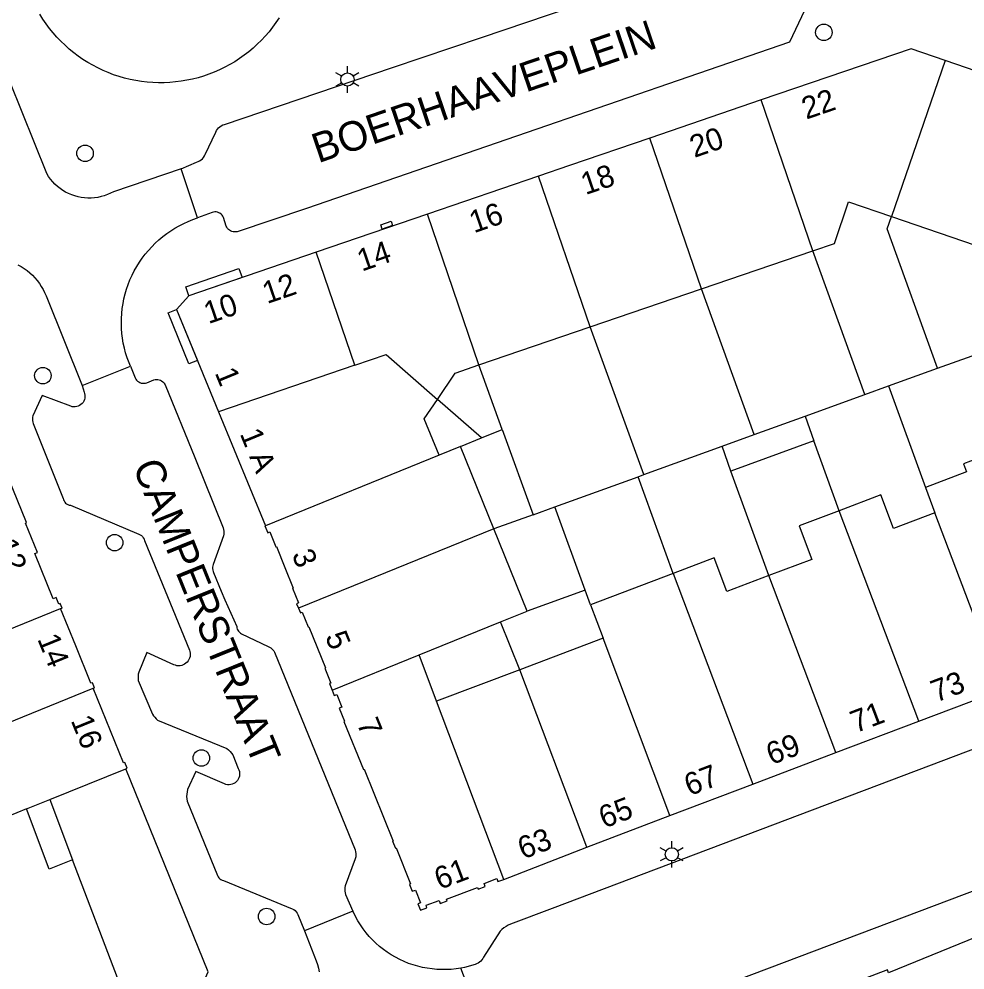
# Model space of a CAD drawing. Extents: x 122462 to 123306, y 485548 to 486417.
# Drawn here: x 122667.6 to 122731.7, y 485766.2 to 485830.6 of the extents above; entities that cross this region are included whole.
import ezdxf

# ---------------------------------------------------------------- set-up
doc = ezdxf.new("R2010")
doc.units = 0
for name, color, linetype in [('B-WE-IE-MEUBILAIR_WEGMEUBILAIR_VERKEERSBORD-S', 7, 'Continuous'), ('Level 1', 7, 'Continuous'), ('Level 10', 7, 'Continuous'), ('Level 17', 7, 'Continuous'), ('Level 19', 7, 'Continuous'), ('Level 2', 7, 'Continuous'), ('Level 4', 7, 'Continuous'), ('Level 40', 7, 'Continuous'), ('Level 50', 7, 'Continuous'), ('Level 53', 7, 'Continuous'), ('N-WE-GR-BOOM_DOORWORTELBARE RUIMTE-G', 7, 'Continuous')]:
    doc.layers.add(name, color=color, linetype=linetype)

msp = doc.modelspace()

# ---------------------------------------------------------------- linework, layer by layer
at = {"layer": 'Level 1'}
for p, q in [((122737.224, 485825.433), (122730.311, 485827.81)), ((122717.859, 485825.134), (122710.318, 485822.555)), ((122702.777, 485819.977), (122695.236, 485817.398)), ((122695.236, 485817.398), (122687.698, 485814.82)), ((122726.685, 485817.241), (122733.6, 485814.869)), ((122713.811, 485812.342), (122721.352, 485814.92)), ((122706.27, 485809.763), (122713.811, 485812.342)), ((122698.729, 485807.184), (122706.27, 485809.763)), ((122681.091, 485804.005), (122684.259, 485796.289)), ((122697.474, 485801.657), (122696.028, 485801.07)), ((122699.741, 485796.076), (122697.474, 485801.657)), ((122728.981, 485798.88), (122729.629, 485797.165)), ((122702.001, 485790.51), (122699.741, 485796.076)), ((122711.886, 485793.056), (122706.28, 485790.937)), ((122700.183, 485789.772), (122702.001, 485790.51)), ((122706.28, 485790.937), (122707.138, 485788.666)), ((122694.673, 485787.534), (122700.183, 485789.772)), ((122707.138, 485788.666), (122701.497, 485786.535)), ((122695.856, 485784.403), (122694.673, 485787.534)), ((122701.497, 485786.535), (122695.856, 485784.403)), ((122728.531, 485783.051), (122734.156, 485785.186)), ((122722.906, 485780.916), (122728.531, 485783.051)), ((122717.279, 485778.779), (122722.906, 485780.916)), ((122711.67, 485776.67), (122717.279, 485778.779)), ((122668.063, 485777.101), (122669.648, 485777.743)), ((122669.648, 485777.743), (122671.201, 485773.662)), ((122706.041, 485774.511), (122711.67, 485776.67)), ((122700.419, 485772.33), (122706.041, 485774.511))]:
    msp.add_line(p, q, dxfattribs=at)
for points in [[(122685.194, 485830.694), (122684.978, 485830.372), (122684.75, 485830.058), (122684.509, 485829.755), (122684.255, 485829.461), (122683.99, 485829.178), (122683.714, 485828.906), (122683.427, 485828.646), (122683.13, 485828.397), (122682.822, 485828.161), (122682.506, 485827.937), (122682.18, 485827.726), (122681.846, 485827.529), (122681.505, 485827.346), (122681.156, 485827.176), (122680.801, 485827.021), (122680.439, 485826.88), (122680.073, 485826.755), (122679.701, 485826.644), (122679.325, 485826.548), (122678.946, 485826.468), (122678.564, 485826.403), (122678.179, 485826.354), (122677.793, 485826.321), (122677.406, 485826.303), (122677.018, 485826.301), (122676.63, 485826.315), (122676.244, 485826.344), (122675.859, 485826.389), (122675.476, 485826.45), (122675.096, 485826.526), (122674.719, 485826.618), (122674.346, 485826.725), (122673.978, 485826.847), (122673.616, 485826.984), (122673.259, 485827.135), (122672.908, 485827.301), (122672.565, 485827.481), (122672.229, 485827.675), (122671.901, 485827.882), (122671.582, 485828.102), (122671.273, 485828.336), (122670.973, 485828.581), (122670.683, 485828.839), (122670.404, 485829.108), (122670.136, 485829.388), (122669.879, 485829.679), (122669.635, 485829.98), (122669.403, 485830.291), (122669.184, 485830.611), (122668.979, 485830.94)], [(122730.311, 485827.81), (122728.009, 485828.6), (122717.859, 485825.134)], [(122710.318, 485822.555), (122704.878, 485820.695), (122702.777, 485819.977)], [(122721.352, 485814.92), (122722.812, 485815.419), (122723.779, 485818.238), (122726.685, 485817.241)], [(122687.698, 485814.82), (122679.08, 485811.87), (122678.239, 485810.939), (122681.091, 485804.005)], [(122695.918, 485804.849), (122697.125, 485806.635), (122698.729, 485807.184)], [(122670.386, 485790.675), (122670.482, 485790.714), (122670.357, 485791.021), (122670.259, 485790.979), (122670.082, 485791.425), (122669.872, 485791.34), (122668.629, 485794.403), (122668.814, 485794.478), (122668.003, 485796.473), (122668.078, 485796.503), (122666.562, 485800.232), (122666.301, 485800.126), (122665.377, 485802.4), (122665.638, 485802.506), (122665.475, 485802.907), (122665.214, 485802.801), (122664.282, 485805.094), (122664.488, 485805.178), (122664.36, 485805.489), (122664.396, 485805.57), (122662.726, 485806.3), (122662.689, 485806.219), (122649.67, 485801.759)], [(122696.028, 485801.07), (122695.028, 485803.533), (122695.918, 485804.849)], [(122734.399, 485801.564), (122731.56, 485800.491), (122731.771, 485799.934), (122728.981, 485798.88)], [(122729.629, 485797.165), (122726.826, 485796.106), (122725.967, 485798.377), (122723.142, 485797.31)], [(122723.142, 485797.31), (122720.425, 485796.282), (122721.283, 485794.011), (122718.373, 485792.911)], [(122684.259, 485796.289), (122684.233, 485796.28), (122684.422, 485795.812), (122684.552, 485795.865), (122684.96, 485794.855), (122685.007, 485794.874), (122685.575, 485793.471), (122686.142, 485792.067), (122686.096, 485792.049), (122686.497, 485791.058), (122686.377, 485791.009), (122686.502, 485790.699)], [(122718.373, 485792.911), (122715.536, 485791.839), (122714.678, 485794.111), (122711.886, 485793.056)], [(122672.602, 485785.279), (122672.676, 485785.31), (122672.537, 485785.652), (122672.441, 485785.613), (122671.414, 485788.144), (122670.386, 485790.675)], [(122686.502, 485790.699), (122686.631, 485790.379), (122686.761, 485790.432), (122687.166, 485789.431), (122687.212, 485789.45), (122688.344, 485786.653), (122688.298, 485786.634), (122688.702, 485785.634), (122688.6, 485785.593), (122688.779, 485785.14)], [(122674.799, 485779.829), (122674.886, 485779.865), (122674.731, 485780.247), (122674.657, 485780.217), (122672.602, 485785.279)], [(122688.779, 485785.14), (122688.922, 485784.796), (122689.099, 485784.867), (122689.447, 485784.006), (122689.257, 485783.929), (122689.613, 485783.049), (122689.57, 485783.029), (122690.9, 485779.779), (122690.947, 485779.801), (122692.922, 485774.928), (122692.88, 485774.91), (122693.07, 485774.446), (122693.111, 485774.463), (122694.096, 485772.027), (122694.017, 485771.994), (122694.208, 485771.522), (122694.421, 485771.608), (122694.77, 485770.747), (122694.596, 485770.676), (122694.769, 485770.239), (122695.211, 485770.408), (122695.148, 485770.575), (122696.03, 485770.908), (122696.107, 485770.702), (122696.586, 485770.882), (122696.543, 485770.995), (122698.634, 485771.785), (122698.676, 485771.672), (122699.154, 485771.853), (122699.077, 485772.059), (122699.939, 485772.385), (122700.017, 485772.179), (122700.419, 485772.33)], [(122675.309, 485762.86), (122679.729, 485764.569), (122680.38, 485766.059), (122674.799, 485779.829)], [(122671.201, 485773.662), (122669.616, 485773.02), (122668.063, 485777.101)], [(122734.189, 485769.15), (122726.489, 485765.989), (122726.41, 485766.199), (122719.62, 485763.6), (122719.698, 485763.398), (122709.318, 485759.397), (122709.239, 485759.6), (122700.539, 485756.279), (122700.558, 485756.233)]]:
    msp.add_lwpolyline(points, dxfattribs=at)
at = {"layer": 'Level 10'}
for points in [[(122679.08, 485811.87), (122678.873, 485812.482), (122682.469, 485813.713), (122682.678, 485813.102), (122679.08, 485811.87)], [(122679.082, 485807.252), (122677.664, 485810.704), (122678.239, 485810.939), (122679.659, 485807.489), (122679.082, 485807.252)]]:
    msp.add_lwpolyline(points, dxfattribs=at)
at = {"layer": 'Level 17'}
for p, q in [((122679.669, 485817.143), (122678.559, 485820.47)), ((122671.846, 485805.787), (122675.127, 485807.1)), ((122690.192, 485770.17), (122686.904, 485768.848)), ((122698.83, 485762.905), (122697.504, 485766.318))]:
    msp.add_line(p, q, dxfattribs=at)
for points in [[(122678.559, 485820.47), (122679.596, 485820.914), (122679.704, 485820.957), (122679.807, 485821.012), (122679.902, 485821.079), (122679.989, 485821.156), (122680.066, 485821.243), (122680.133, 485821.338), (122680.188, 485821.441), (122680.895, 485822.957), (122680.95, 485823.059), (122681.016, 485823.153), (122681.093, 485823.239), (122681.18, 485823.316), (122681.274, 485823.383), (122681.376, 485823.438), (122681.483, 485823.481), (122692.876, 485827.331), (122698.915, 485829.372), (122711.046, 485833.507)], [(122720.8, 485831.189), (122719.78, 485829.059), (122701.284, 485822.682), (122687.056, 485817.777), (122682.351, 485816.207), (122682.261, 485816.192), (122682.17, 485816.189), (122682.079, 485816.2), (122681.991, 485816.224), (122681.907, 485816.26), (122681.829, 485816.308), (122681.759, 485816.367), (122681.698, 485816.435), (122681.647, 485816.511), (122681.608, 485816.593), (122681.42, 485817.182), (122681.377, 485817.262), (122681.323, 485817.336), (122681.258, 485817.4), (122681.185, 485817.454), (122681.104, 485817.497), (122681.019, 485817.528), (122680.929, 485817.545), (122680.838, 485817.55), (122680.747, 485817.54), (122680.659, 485817.518), (122679.669, 485817.143)], [(122678.559, 485820.47), (122673.964, 485818.919), (122673.764, 485818.814), (122673.558, 485818.723), (122673.346, 485818.646), (122673.13, 485818.584), (122672.909, 485818.537), (122672.686, 485818.504), (122672.461, 485818.487), (122672.236, 485818.486), (122672.011, 485818.499), (122671.787, 485818.528), (122671.566, 485818.572), (122671.348, 485818.631), (122671.135, 485818.705), (122670.928, 485818.793), (122670.727, 485818.895), (122670.533, 485819.01), (122670.347, 485819.139), (122670.171, 485819.279), (122670.005, 485819.431), (122669.849, 485819.595), (122669.705, 485819.768), (122669.573, 485819.951), (122669.454, 485820.142), (122666.941, 485826.393)], [(122675.127, 485807.1), (122674.893, 485807.675), (122674.792, 485807.997), (122674.706, 485808.323), (122674.635, 485808.652), (122674.579, 485808.985), (122674.538, 485809.32), (122674.513, 485809.656), (122674.502, 485809.993), (122674.507, 485810.33), (122674.527, 485810.667), (122674.562, 485811.002), (122674.613, 485811.335), (122674.678, 485811.666), (122674.758, 485811.994), (122674.853, 485812.317), (122674.963, 485812.636), (122675.087, 485812.95), (122675.225, 485813.257), (122675.377, 485813.558), (122675.542, 485813.852), (122675.721, 485814.138), (122675.912, 485814.416), (122676.116, 485814.685), (122676.331, 485814.944), (122676.558, 485815.193), (122676.797, 485815.432), (122677.045, 485815.659), (122677.304, 485815.876), (122677.573, 485816.08), (122677.85, 485816.272), (122678.136, 485816.451), (122678.429, 485816.617), (122678.73, 485816.769), (122679.037, 485816.908), (122679.35, 485817.033), (122679.669, 485817.143)], [(122667.491, 485813.959), (122667.705, 485813.845), (122667.91, 485813.717), (122668.108, 485813.577), (122668.296, 485813.425), (122668.474, 485813.261), (122668.642, 485813.087), (122668.799, 485812.903), (122668.944, 485812.709), (122669.077, 485812.507), (122669.197, 485812.297), (122669.304, 485812.079), (122669.397, 485811.856), (122671.846, 485805.787)], [(122675.127, 485807.1), (122675.437, 485806.3), (122675.482, 485806.219), (122675.538, 485806.145), (122675.605, 485806.081), (122675.681, 485806.027), (122675.763, 485805.984), (122675.851, 485805.955), (122675.943, 485805.939), (122676.035, 485805.937), (122676.128, 485805.948), (122676.217, 485805.973), (122676.706, 485806.169), (122676.795, 485806.191), (122676.885, 485806.2), (122676.976, 485806.195), (122677.066, 485806.177), (122677.152, 485806.145), (122677.232, 485806.102), (122677.305, 485806.047), (122677.369, 485805.982), (122677.423, 485805.909), (122677.465, 485805.828), (122679.487, 485800.909), (122681.399, 485796.147), (122681.426, 485796.039), (122681.443, 485795.929), (122681.449, 485795.818), (122681.445, 485795.707), (122681.431, 485795.597), (122680.72, 485793.657), (122680.695, 485793.567), (122680.681, 485793.475), (122680.68, 485793.381), (122680.69, 485793.289), (122680.712, 485793.198), (122680.746, 485793.111), (122681.264, 485791.854), (122681.508, 485791.26), (122682.317, 485789.462), (122682.33, 485789.375), (122682.356, 485789.291), (122682.393, 485789.212), (122682.441, 485789.138), (122682.5, 485789.073), (122682.567, 485789.016), (122682.642, 485788.97), (122684.439, 485788.104), (122684.533, 485788.069), (122684.621, 485788.021), (122684.701, 485787.96), (122684.77, 485787.887), (122684.828, 485787.805), (122684.872, 485787.715), (122690.34, 485774.324), (122690.373, 485774.208), (122690.391, 485774.089), (122690.394, 485773.968), (122690.381, 485773.848), (122690.354, 485773.731), (122689.666, 485771.891), (122689.649, 485771.775), (122689.643, 485771.657), (122689.648, 485771.54), (122689.665, 485771.423), (122689.693, 485771.309), (122690.192, 485770.17)], [(122671.846, 485805.787), (122671.983, 485805.34), (122672.015, 485805.241), (122672.033, 485805.139), (122672.036, 485805.035), (122672.024, 485804.932), (122671.997, 485804.831), (122671.956, 485804.736), (122671.903, 485804.647), (122671.837, 485804.566), (122671.76, 485804.496), (122671.674, 485804.438), (122671.581, 485804.392), (122671.482, 485804.36), (122671.379, 485804.343), (122671.276, 485804.34), (122671.172, 485804.352), (122671.072, 485804.379), (122669.136, 485805.107), (122668.512, 485803.742), (122668.487, 485803.637), (122668.476, 485803.529), (122668.478, 485803.421), (122668.494, 485803.314), (122668.524, 485803.21), (122668.566, 485803.111), (122670.568, 485798.142), (122670.586, 485798.053), (122670.619, 485797.969), (122670.666, 485797.891), (122670.725, 485797.822), (122670.795, 485797.765), (122670.874, 485797.721), (122670.96, 485797.69), (122671.049, 485797.675), (122675.686, 485795.713), (122675.775, 485795.672), (122675.856, 485795.618), (122675.928, 485795.552), (122675.988, 485795.475), (122676.036, 485795.39), (122676.07, 485795.298), (122677.987, 485790.625), (122679.116, 485787.862), (122679.148, 485787.758), (122679.164, 485787.65), (122679.166, 485787.541), (122679.153, 485787.433), (122679.124, 485787.328), (122679.082, 485787.228), (122679.026, 485787.135), (122678.957, 485787.05), (122678.878, 485786.975), (122678.789, 485786.913), (122678.692, 485786.863), (122678.589, 485786.827), (122678.482, 485786.806), (122678.374, 485786.8), (122678.265, 485786.809), (122678.159, 485786.833), (122678.057, 485786.871), (122676.23, 485787.7), (122675.676, 485786.365), (122675.651, 485786.229), (122675.637, 485786.091), (122675.634, 485785.952), (122675.642, 485785.814), (122676.621, 485783.527), (122676.689, 485783.415), (122676.769, 485783.31), (122676.858, 485783.214), (122676.957, 485783.128), (122681.652, 485781.198), (122681.767, 485781.102), (122681.873, 485780.996), (122681.97, 485780.882), (122682.058, 485780.761), (122682.42, 485779.843), (122682.467, 485779.745), (122682.498, 485779.642), (122682.515, 485779.535), (122682.515, 485779.426), (122682.499, 485779.319), (122682.468, 485779.216), (122682.422, 485779.118), (122682.363, 485779.027), (122682.29, 485778.947), (122682.207, 485778.878), (122682.114, 485778.822), (122682.014, 485778.78), (122681.909, 485778.753), (122681.802, 485778.742), (122681.693, 485778.747), (122681.587, 485778.768), (122681.485, 485778.804), (122679.539, 485779.644), (122678.984, 485778.423), (122678.95, 485778.267), (122678.93, 485778.109), (122678.926, 485777.95), (122678.937, 485777.791)], [(122738.935, 485783.687), (122703.684, 485770.355), (122700.867, 485769.306), (122700.713, 485769.233), (122700.565, 485769.148), (122700.424, 485769.051), (122700.292, 485768.943), (122700.169, 485768.824), (122699.049, 485767.06), (122698.994, 485766.962), (122698.929, 485766.872), (122698.853, 485766.79), (122698.768, 485766.717), (122698.675, 485766.654), (122698.576, 485766.603), (122698.471, 485766.564), (122698.233, 485766.489), (122697.992, 485766.423), (122697.749, 485766.366), (122697.504, 485766.318)], [(122678.937, 485777.791), (122678.963, 485777.634), (122681.014, 485772.599), (122681.055, 485772.515), (122681.11, 485772.438), (122681.176, 485772.371), (122681.252, 485772.316), (122681.336, 485772.275), (122681.426, 485772.247), (122686.085, 485770.333), (122686.182, 485770.28), (122686.271, 485770.213), (122686.35, 485770.135), (122686.416, 485770.046), (122686.47, 485769.949), (122686.904, 485768.848)], [(122741.957, 485775.215), (122710.091, 485763.174)], [(122697.504, 485766.318), (122697.181, 485766.269), (122696.856, 485766.236), (122696.529, 485766.218), (122696.203, 485766.216), (122695.876, 485766.23), (122695.551, 485766.26), (122695.227, 485766.306), (122694.906, 485766.367), (122694.588, 485766.444), (122694.275, 485766.536), (122693.966, 485766.643), (122693.663, 485766.765), (122693.366, 485766.902), (122693.076, 485767.052), (122692.794, 485767.217), (122692.52, 485767.395), (122692.255, 485767.586), (122691.999, 485767.79), (122691.754, 485768.006), (122691.519, 485768.233), (122691.296, 485768.472), (122691.084, 485768.721), (122690.885, 485768.98), (122690.699, 485769.249), (122690.526, 485769.526), (122690.366, 485769.811), (122690.221, 485770.104), (122690.192, 485770.17)], [(122686.904, 485768.848), (122687.706, 485766.809), (122687.787, 485766.569), (122687.853, 485766.325), (122687.904, 485766.077)]]:
    msp.add_lwpolyline(points, dxfattribs=at)
at = {"layer": 'Level 19'}
for p, q in [((122724.879, 485805.172), (122721.352, 485814.92)), ((122717.386, 485802.461), (122713.811, 485812.342)), ((122709.893, 485799.75), (122706.27, 485809.763)), ((122729.811, 485806.956), (122732.143, 485807.8)), ((122700.312, 485802.81), (122698.729, 485807.184)), ((122726.493, 485805.756), (122729.811, 485806.956)), ((122724.879, 485805.172), (122726.493, 485805.756)), ((122726.493, 485805.756), (122728.981, 485798.88)), ((122698.899, 485802.236), (122695.918, 485804.849)), ((122720.828, 485803.706), (122724.879, 485805.172)), ((122698.899, 485802.236), (122700.312, 485802.81)), ((122700.312, 485802.81), (122702.4, 485797.038)), ((122697.474, 485801.657), (122698.899, 485802.236)), ((122709.893, 485799.75), (122715.203, 485801.671)), ((122723.142, 485797.31), (122721.433, 485802.032)), ((122703.879, 485797.573), (122709.514, 485799.612)), ((122709.514, 485799.612), (122709.893, 485799.75)), ((122711.886, 485793.056), (122709.514, 485799.612)), ((122718.373, 485792.911), (122715.809, 485799.997)), ((122702.4, 485797.038), (122699.741, 485796.076)), ((122702.4, 485797.038), (122703.879, 485797.573)), ((122705.921, 485791.928), (122703.879, 485797.573)), ((122705.921, 485791.928), (122702.001, 485790.51)), ((122706.28, 485790.937), (122705.921, 485791.928)), ((122701.497, 485786.535), (122700.183, 485789.772))]:
    msp.add_line(p, q, dxfattribs=at)
msp.add_lwpolyline([(122729.811, 485806.956), (122726.395, 485816.396), (122726.685, 485817.241)], dxfattribs=at)
at = {"layer": 'Level 2'}
for p, q in [((122717.386, 485802.461), (122720.828, 485803.706)), ((122720.828, 485803.706), (122721.433, 485802.032)), ((122715.203, 485801.671), (122717.386, 485802.461)), ((122715.809, 485799.997), (122715.203, 485801.671)), ((122721.433, 485802.032), (122715.809, 485799.997))]:
    msp.add_line(p, q, dxfattribs=at)
at = {"layer": 'Level 4'}
for p, q in [((122730.311, 485827.81), (122726.685, 485817.241)), ((122721.352, 485814.92), (122717.859, 485825.134)), ((122713.811, 485812.342), (122710.318, 485822.555)), ((122706.27, 485809.763), (122702.777, 485819.977)), ((122698.729, 485807.184), (122695.236, 485817.398)), ((122690.317, 485807.161), (122687.698, 485814.82)), ((122690.317, 485807.161), (122681.091, 485804.005)), ((122696.028, 485801.07), (122684.259, 485796.289)), ((122728.531, 485783.051), (122723.142, 485797.31)), ((122734.156, 485785.186), (122729.629, 485797.165)), ((122699.741, 485796.076), (122686.502, 485790.699)), ((122711.886, 485793.056), (122717.279, 485778.779)), ((122722.906, 485780.916), (122718.373, 485792.911)), ((122659.851, 485786.399), (122670.386, 485790.675)), ((122711.67, 485776.67), (122707.138, 485788.666)), ((122688.779, 485785.14), (122694.673, 485787.534)), ((122706.041, 485774.511), (122701.497, 485786.535)), ((122660.134, 485780.217), (122672.602, 485785.279)), ((122700.419, 485772.33), (122695.856, 485784.403)), ((122669.648, 485777.743), (122674.799, 485779.829)), ((122668.063, 485777.101), (122662.339, 485774.781)), ((122675.309, 485762.86), (122671.201, 485773.662))]:
    msp.add_line(p, q, dxfattribs=at)
msp.add_lwpolyline([(122690.317, 485807.161), (122692.448, 485807.89), (122695.918, 485804.849)], dxfattribs=at)
at = {"layer": 'Level 40'}
msp.add_lwpolyline([(122692.176, 485816.384), (122692.074, 485816.666), (122692.776, 485816.92), (122692.878, 485816.638), (122692.176, 485816.384)], dxfattribs=at)
at = {"layer": 'Level 50'}
for p, q in [((122689.82, 485826.969), (122689.82, 485827.419)), ((122689.43, 485826.744), (122689.04, 485826.969)), ((122690.599, 485826.969), (122690.209, 485826.744)), ((122689.43, 485826.294), (122689.04, 485826.069)), ((122689.82, 485825.619), (122689.82, 485826.069)), ((122690.599, 485826.069), (122690.209, 485826.294)), ((122711.408, 485774.252), (122711.018, 485774.477)), ((122711.798, 485774.477), (122711.798, 485774.927)), ((122712.577, 485774.477), (122712.187, 485774.252)), ((122711.408, 485773.802), (122711.018, 485773.577)), ((122712.577, 485773.577), (122712.187, 485773.802)), ((122711.798, 485773.127), (122711.798, 485773.577))]:
    msp.add_line(p, q, dxfattribs=at)
for centre in [(122689.82, 485826.519), (122711.798, 485774.027)]:
    msp.add_circle(centre, 0.45, dxfattribs=at)
at = {"layer": 'Level 53'}
for centre in [(122722.103, 485829.713), (122672.042, 485821.519), (122669.184, 485806.457), (122674.048, 485795.143), (122679.924, 485780.553), (122684.346, 485769.817)]:
    msp.add_circle(centre, 0.56, dxfattribs=at)

# ---------------------------------------------------------------- texts
at = {"layer": 'B-WE-IE-MEUBILAIR_WEGMEUBILAIR_VERKEERSBORD-S'}
for s, rotation, p in [('22', 18.85805, (122720.908, 485823.798)), ('20', 18.88064, (122713.327, 485821.206)), ('18', 18.88064, (122705.95, 485818.684)), ('16', 18.88064, (122698.39, 485816.099)), ('14', 18.88064, (122690.791, 485813.5)), ('12', 18.88064, (122684.372, 485811.304)), ('10', 18.89536, (122680.402, 485809.945)), ('1', 292.36781, (122680.815, 485806.651)), ('1 A', 292.33796, (122682.51, 485802.527)), ('12', 292.12138, (122665.933, 485795.064)), ('3', 292.03109, (122686.029, 485794.349)), ('14', 292.12138, (122668.791, 485788.622)), ('5', 292.04449, (122688.288, 485788.792)), ('73', 20.78776, (122729.703, 485784.299)), ('71', 20.78776, (122724.251, 485782.229)), ('16', 292.12138, (122671.057, 485783.102)), ('7', 292.23666, (122690.434, 485782.907)), ('69', 20.78776, (122718.55, 485780.066)), ('67', 20.90408, (122712.999, 485777.965)), ('65', 20.90408, (122707.212, 485775.771)), ('63', 20.90408, (122701.716, 485773.672)), ('61', 20.65565, (122696.061, 485771.615))]:
    msp.add_text(s, height=1.5, rotation=rotation, dxfattribs=at).set_placement(p)
at = {"layer": 'N-WE-GR-BOOM_DOORWORTELBARE RUIMTE-G'}
for s, rotation, p in [('BOERHAAVEPLEIN', 18.81546, (122687.835, 485820.839)), ('CAMPERSTRAAT', 292.03546, (122675.247, 485800.328))]:
    msp.add_text(s, height=2, rotation=rotation, dxfattribs=at).set_placement(p)

doc.saveas('drawing.dxf')
